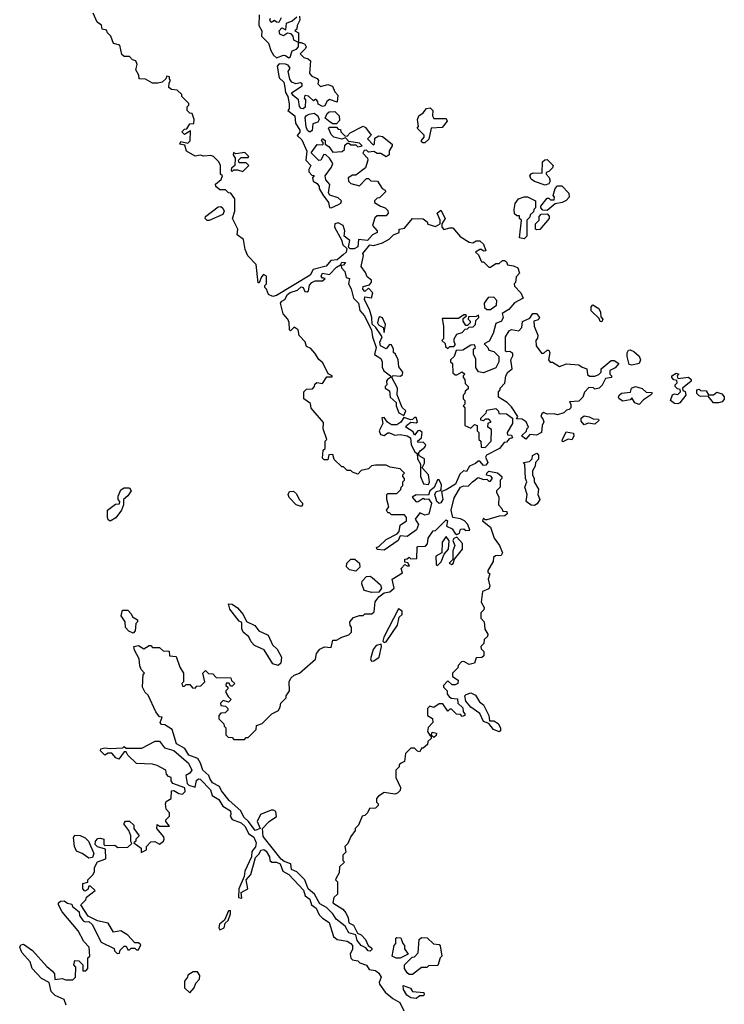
# Model space of a CAD drawing. Extents: x 2472589 to 2662339, y 701009 to 849030.
# Tile 324 of 406: x 2624554 to 2628537, y 719962 to 725528. Entities that reach past the tile are written whole.
import ezdxf

# ---------------------------------------------------------------- set-up
doc = ezdxf.new("R2010")
doc.units = 0

msp = doc.modelspace()

# ---------------------------------------------------------------- linework, layer by layer
at = {"layer": '0CON05XD'}
for points in [[(2626135, 725547.5), (2626137.5, 725525), (2626122.5, 725495), (2626120, 725475), (2626110, 725465), (2626130, 725455), (2626130, 725400), (2626145, 725400), (2626165, 725390), (2626172.5, 725375), (2626170, 725365), (2626140, 725335), (2626160, 725315), (2626185, 725307.5), (2626197.5, 725295), (2626192.5, 725225), (2626205, 725210), (2626236.4, 725196.4), (2626242.5, 725185), (2626240, 725165), (2626255, 725150), (2626295, 725162.5), (2626323, 725153), (2626335, 725120), (2626351.7, 725101.7), (2626348.3, 725061.7), (2626305, 725077.5), (2626290, 725065), (2626278.3, 725041.7), (2626265, 725037.5), (2626241.7, 725051.7), (2626240, 725065), (2626228.3, 725078.3), (2626215, 725070), (2626187, 725097), (2626165, 725100), (2626162.5, 725085), (2626170, 725075), (2626167, 725033), (2626156.2, 725023.8), (2626145, 725026.2), (2626135, 725037.5), (2626130, 725075), (2626099.2, 725099.2), (2626090.8, 725115), (2626150, 725155), (2626150, 725165), (2626141.7, 725171.7), (2626115, 725166.2), (2626092, 725175), (2626081.5, 725191.5), (2626071.4, 725235), (2626082.5, 725255), (2626071.7, 725271.7), (2626056.7, 725276.7), (2626021.2, 725278.8), (2626008.8, 725265), (2626020, 725200), (2626046.2, 725175), (2626052, 725145), (2626056.1, 725116.1), (2626070, 725095), (2626077, 725053), (2626077.5, 725025), (2626070, 725015), (2626108.8, 724985), (2626113, 724943), (2626137, 724903), (2626137, 724893), (2626123, 724873), (2626148.3, 724848.3), (2626176.7, 724785), (2626171.2, 724735), (2626200, 724705), (2626188.3, 724681.7), (2626188.3, 724668.3), (2626205, 724650), (2626218.3, 724648.3), (2626210, 724635), (2626212.5, 724615), (2626235, 724602.5), (2626246.7, 724585), (2626246.7, 724575), (2626267.5, 724537.5), (2626300, 724495), (2626305, 724467.5), (2626315, 724464), (2626357, 724483), (2626368.6, 724491.4), (2626373.8, 724505), (2626355, 724522), (2626306.6, 724536.6), (2626298.9, 724548.9), (2626306.4, 724596.4), (2626285, 724622.5), (2626280, 724645), (2626317.5, 724695), (2626323.3, 724715), (2626306, 724746), (2626285, 724764), (2626272.9, 724767.1), (2626255.7, 724734.3), (2626245, 724732.5), (2626202.5, 724775), (2626235, 724822.5), (2626265, 724820), (2626270, 724825), (2626270, 724835), (2626260, 724845), (2626265, 724857.5), (2626280, 724845), (2626280, 724825), (2626302, 724812), (2626325, 724780), (2626377, 724783), (2626390, 724795), (2626391.2, 724818.8), (2626405, 724830), (2626415, 724830), (2626425, 724820), (2626455, 724820), (2626465, 724810), (2626490, 724815), (2626475, 724830), (2626415, 724840), (2626395, 724860), (2626375, 724852.5), (2626330, 724865), (2626315, 724880), (2626300, 724915), (2626305, 724920), (2626345, 724920), (2626355, 724910), (2626368.3, 724908.3), (2626370, 724895), (2626391.7, 724871.7), (2626405, 724870), (2626421.7, 724888.3), (2626496.4, 724926.4), (2626509.3, 724919.3), (2626540, 724875), (2626520, 724855), (2626551.7, 724821.7), (2626560, 724825), (2626561.7, 724858.3), (2626585, 724872.5), (2626605, 724867.5), (2626660, 724825), (2626660, 724815), (2626643, 724787), (2626642.5, 724765), (2626625, 724752.5), (2626595, 724772.5), (2626575, 724772.5), (2626555, 724782.5), (2626525, 724780), (2626515, 724790), (2626501.7, 724788.3), (2626493, 724773), (2626520, 724745), (2626522.5, 724735), (2626508.3, 724691.7), (2626455, 724650), (2626435, 724650), (2626410, 724635), (2626412.5, 724615), (2626425, 724602.5), (2626475, 724590), (2626515, 724630), (2626525, 724630), (2626538.3, 724618.3), (2626576.4, 724616.4), (2626603.6, 724573.6), (2626620, 724565), (2626622.5, 724555), (2626588.3, 724521.7), (2626575, 724520), (2626560, 724505), (2626560, 724495), (2626593.3, 724473.3), (2626620, 724465), (2626635, 724450), (2626637.5, 724435), (2626625, 724420), (2626575, 724420), (2626561.7, 724408.3), (2626548.8, 724365), (2626574, 724335), (2626573.8, 724325), (2626547.6, 724312.4), (2626519.7, 724280.3), (2626470, 724285), (2626466.2, 724245), (2626445, 724232.2), (2626423, 724233), (2626413.3, 724243.3), (2626420.7, 724280.7), (2626388.8, 724305), (2626392, 724335), (2626382.5, 724365), (2626355, 724379.5), (2626336.2, 724375), (2626333.3, 724355), (2626373.6, 724283.6), (2626380, 724255), (2626404, 724235), (2626398.6, 724215), (2626381.8, 724198.2), (2626348.9, 724171.1), (2626312.7, 724167.3), (2626285.5, 724134.5), (2626213.8, 724116.2), (2626196.5, 724083.5), (2626005, 723969.2), (2625985, 723962.9), (2625960, 723975), (2625950, 724005), (2625940, 724015), (2625940, 724025), (2625950, 724035), (2625948.3, 724078.3), (2625931.7, 724088.3), (2625920, 724075), (2625908.3, 724041.7), (2625901.7, 724041.7), (2625890, 724145), (2625843, 724193), (2625828.3, 724228.3), (2625820, 724285), (2625783, 724313), (2625787.5, 724345), (2625757.5, 724405), (2625770, 724445), (2625770, 724515), (2625748.3, 724548.3), (2625735, 724550), (2625717, 724567), (2625685, 724566.7), (2625662.5, 724585), (2625661.7, 724598.3), (2625692.5, 724625), (2625700, 724645), (2625690, 724655), (2625690, 724705), (2625680, 724725), (2625650, 724755), (2625635, 724760), (2625595, 724757.5), (2625575, 724762.5), (2625545, 724757.5), (2625497.5, 724785), (2625488.3, 724818.3), (2625460, 724825), (2625465, 724840), (2625505, 724830), (2625517, 724843), (2625520, 724900), (2625485, 724880), (2625470, 724895), (2625485, 724910), (2625498.3, 724911.7), (2625515, 724940), (2625538.3, 724941.7), (2625540, 724965), (2625528.3, 724998.3), (2625515, 725000), (2625500, 725015), (2625500, 725035), (2625510, 725045), (2625510, 725055), (2625470, 725095), (2625470, 725105), (2625445, 725130), (2625413, 725133), (2625397.5, 725145), (2625398.3, 725171.7), (2625406.7, 725185), (2625400, 725195), (2625400, 725205), (2625385, 725210), (2625380, 725195), (2625360, 725175), (2625335, 725170), (2625305, 725170), (2625265, 725192.5), (2625230, 725195), (2625227.5, 725215), (2625210, 725245), (2625217.5, 725275), (2625210, 725295), (2625191.7, 725301.7), (2625175, 725320), (2625145, 725320), (2625131.7, 725331.7), (2625120, 725385), (2625083.6, 725393.6), (2625070, 725435), (2625050, 725455), (2625045, 725470), (2625020, 725475), (2625017, 725497), (2624992.5, 725515), (2624970, 725565)], [(2625907.5, 725555), (2625905.7, 725495.7), (2625922, 725465), (2625920, 725435), (2625960, 725395), (2625973.8, 725355), (2625988, 725328), (2626005, 725313.3), (2626045, 725328.1), (2626056.9, 725326.9), (2626075, 725312.5), (2626083, 725317), (2626095, 725352.5), (2626118.3, 725361.7), (2626130, 725375), (2626130, 725400), (2626103.6, 725413.6), (2626100, 725435), (2626088.3, 725448.3), (2626068.3, 725451.7), (2626045, 725437.5), (2626025, 725447.5), (2626020, 725465), (2626035, 725482.5), (2626058.3, 725471.7), (2626061.7, 725508.3), (2626095, 725522.5), (2626120, 725545)], [(2626031.7, 725538.3), (2626018.3, 725511.7), (2626005, 725513.8), (2625995, 725523.3), (2625975, 725512.5), (2625968.8, 725525), (2625972.3, 725537.7)], [(2626845, 724832.5), (2626833, 724833), (2626823, 724843), (2626840, 724865), (2626840, 724875), (2626800, 724915), (2626807.5, 724925), (2626802.5, 724965), (2626810, 724985), (2626835, 725002.5), (2626853.6, 725026.4), (2626875, 725030), (2626890, 725015), (2626887.5, 724985), (2626895, 724970), (2626965, 724970), (2626970, 724955), (2626941.7, 724918.3), (2626880, 724915), (2626867, 724853), (2626845, 724832.5)], [(2626195, 724891.9), (2626181.1, 724901.1), (2626172.6, 724922.6), (2626167.5, 724975), (2626175, 724987.5), (2626190, 724995), (2626219.3, 724999.3), (2626240, 724985), (2626247.5, 724965), (2626240, 724950), (2626210.5, 724939.5), (2626207.1, 724902.9), (2626195, 724891.9)], [(2626345, 724940), (2626325, 724940), (2626308.3, 724948.3), (2626281.7, 724971.7), (2626291.7, 724998.3), (2626302.5, 725007.5), (2626335, 725010), (2626360, 724985), (2626361.7, 724958.3), (2626345, 724940)], [(2625815, 724670), (2625850, 724705), (2625835, 724720), (2625795, 724720), (2625790, 724735), (2625805, 724750), (2625845, 724750), (2625850, 724755), (2625827, 724777), (2625775, 724770), (2625763, 724777), (2625760, 724765), (2625772.5, 724745), (2625770, 724705), (2625751.7, 724688.3), (2625750, 724675), (2625755, 724670), (2625765, 724680), (2625785, 724680), (2625815, 724670)], [(2627525, 724592.5), (2627463.9, 724613.9), (2627445, 724627.5), (2627437.5, 724645), (2627445, 724657.5), (2627457, 724663), (2627508.3, 724661.7), (2627510, 724725), (2627523, 724737), (2627535, 724737.5), (2627570, 724705), (2627565, 724690), (2627545, 724670), (2627530, 724665), (2627530, 724655), (2627547, 724637), (2627552.5, 724615), (2627545, 724600), (2627525, 724592.5)], [(2627535, 724450), (2627511.7, 724451.7), (2627500, 724465), (2627500, 724475), (2627535, 724520), (2627545, 724520), (2627555, 724510), (2627575, 724510), (2627577.5, 724525), (2627570, 724535), (2627580, 724575), (2627595, 724590), (2627618.3, 724588.3), (2627658.3, 724548.3), (2627660, 724525), (2627643, 724507), (2627620, 724495), (2627581.7, 724488.3), (2627535, 724450)], [(2627405, 724290), (2627380, 724295), (2627390, 724395), (2627380, 724405), (2627380, 724420), (2627365, 724420), (2627351.7, 724431.7), (2627350, 724455), (2627355, 724490), (2627373.6, 724516.4), (2627405, 724527.5), (2627425, 724527.5), (2627470, 724505), (2627470, 724465), (2627460, 724455), (2627458.3, 724441.7), (2627440, 724425), (2627438.3, 724411.7), (2627420, 724395), (2627420, 724305), (2627405, 724290)], [(2625625, 724393.3), (2625614.1, 724394.1), (2625602.5, 724405), (2625605, 724416.7), (2625675, 724470), (2625691.7, 724471.7), (2625703, 724463), (2625710, 724445), (2625703, 724427), (2625625, 724393.3)], [(2626615, 722530), (2626575, 722533.3), (2626570, 722545), (2626585, 722550), (2626625, 722590), (2626688.3, 722621.7), (2626700, 722635), (2626705, 722670), (2626740, 722695), (2626740, 722715), (2626728.3, 722728.3), (2626655, 722730), (2626645, 722740), (2626635, 722740), (2626627.5, 722755), (2626640, 722775), (2626630, 722815), (2626630, 722845), (2626635, 722850), (2626685, 722850), (2626708.3, 722871.7), (2626710, 722885), (2626720, 722895), (2626720, 722915), (2626730, 722925), (2626730, 722935), (2626720, 722945), (2626720, 722955), (2626730, 722965), (2626705, 722990), (2626648.3, 722998.3), (2626625, 723010), (2626565, 723010), (2626543, 723007), (2626525, 722990), (2626485, 722980), (2626465, 722960), (2626435, 722970), (2626425, 722980), (2626405, 722980), (2626385, 723000), (2626375, 723000), (2626331.7, 723041.7), (2626325, 723070), (2626301.7, 723068.3), (2626295, 723040), (2626275, 723040), (2626265, 723050), (2626270, 723095), (2626280, 723105), (2626280, 723145), (2626290, 723155), (2626270, 723215), (2626271.7, 723251.7), (2626201.7, 723331.7), (2626198.3, 723358.3), (2626160, 723385), (2626160, 723425), (2626175, 723440), (2626208.3, 723441.7), (2626220, 723455), (2626221.7, 723468.3), (2626233, 723477), (2626265, 723472.5), (2626290.7, 723509.3), (2626320, 723510), (2626320, 723515), (2626297, 723527), (2626268.3, 723588.3), (2626245, 723607.5), (2626223, 723643), (2626199.3, 723669.3), (2626175, 723680), (2626167, 723707), (2626133, 723743), (2626127.5, 723775), (2626105, 723790), (2626085, 723770), (2626080, 723775), (2626077, 723817), (2626070, 723835), (2626042.5, 723865), (2626027.5, 723925), (2626035, 723937.5), (2626053.3, 723946.7), (2626068, 723975), (2626083.2, 723986.8), (2626125, 723998.8), (2626145, 724018), (2626156, 724015), (2626165, 723992.5), (2626179.5, 723990.5), (2626186.7, 723995), (2626192.5, 724027.5), (2626205, 724043.3), (2626225, 724051.2), (2626265, 724052.5), (2626280, 724065), (2626273, 724067), (2626265, 724067.5), (2626258.8, 724078.8), (2626265, 724096), (2626305, 724088.8), (2626345, 724130), (2626368.3, 724141.7), (2626375, 724156.7), (2626396.1, 724156.1), (2626385, 724140), (2626371.7, 724138.3), (2626373.3, 724125), (2626392, 724105), (2626400, 724070), (2626417.5, 724065), (2626412.5, 724035), (2626427.3, 724007.3), (2626440, 723955), (2626468.8, 723925), (2626477.5, 723885), (2626503.3, 723855), (2626543.3, 723773.3), (2626548.8, 723735), (2626568.8, 723675), (2626560, 723635), (2626595, 723612.5), (2626603.8, 723595), (2626603.9, 723563.9), (2626612.5, 723542.5), (2626650, 723515), (2626650, 723505), (2626632.5, 723495), (2626627.5, 723485), (2626630, 723465), (2626620, 723455), (2626620, 723445), (2626645, 723430), (2626647.5, 723395), (2626682.5, 723365), (2626682.5, 723345), (2626697.5, 723305), (2626725, 723290), (2626736.4, 723316.4), (2626716, 723336), (2626688.3, 723408.3), (2626688.8, 723445), (2626657.5, 723505), (2626663.3, 723516.7), (2626707, 723513), (2626718.3, 723521.7), (2626720, 723535), (2626697.5, 723565), (2626693.8, 723605), (2626678.3, 723638.3), (2626667.5, 723647.5), (2626666.4, 723666.4), (2626655, 723690), (2626645, 723692.5), (2626625, 723667.5), (2626593.8, 723685), (2626589.4, 723705), (2626603.3, 723735), (2626595, 723747.5), (2626567.5, 723787.5), (2626546.7, 723806.7), (2626544, 723845), (2626530.5, 723890.5), (2626502.5, 723945), (2626505, 723962.5), (2626543.3, 723956.7), (2626550, 723985), (2626525, 724010), (2626505, 723992.5), (2626494, 724005), (2626495, 724020), (2626530.7, 724029.3), (2626543.3, 724045), (2626542.5, 724055), (2626517.5, 724075), (2626509.2, 724099.2), (2626483.6, 724133.6), (2626497.5, 724195), (2626493.6, 724206.4), (2626532.5, 724255), (2626555, 724252.5), (2626605, 724266.7), (2626642.3, 724287.7), (2626667.7, 724312.3), (2626700, 724325), (2626700, 724345), (2626729.3, 724350.7), (2626775, 724403.8), (2626835, 724402.5), (2626857.5, 724385), (2626861.7, 724371.7), (2626905, 724360), (2626930, 724375), (2626930, 724395), (2626913.8, 724435), (2626935, 724452.5), (2626960, 724405), (2626940, 724375), (2626940, 724355), (2626951.7, 724341.7), (2626985, 724352.5), (2627001.7, 724351.7), (2627043.6, 724303.6), (2627095, 724270), (2627115, 724267.5), (2627135, 724277.5), (2627155, 724277.5), (2627175, 724260), (2627188.3, 724221.7), (2627175, 724220), (2627165, 724230), (2627155, 724230), (2627130, 724215), (2627148.3, 724198.3), (2627165, 724160), (2627175, 724160), (2627205, 724130), (2627215, 724130), (2627245, 724150), (2627265, 724150), (2627283, 724167), (2627295, 724167.5), (2627305, 724160), (2627311.7, 724141.7), (2627345, 724137.5), (2627370, 724125), (2627380, 724095), (2627360, 724075), (2627357, 724043), (2627350, 724035), (2627351.7, 724021.7), (2627387.5, 723985), (2627400, 723955), (2627351.7, 723928.3), (2627319.3, 723890.7), (2627281.7, 723868.3), (2627287.5, 723845), (2627277.5, 723825), (2627245, 723810), (2627230, 723755), (2627208.3, 723711.7), (2627180, 723695), (2627200, 723675), (2627205, 723660), (2627235, 723652.5), (2627262.5, 723625), (2627262.5, 723595), (2627245, 723560), (2627175, 723532.5), (2627147, 723537), (2627133, 723563), (2627131.7, 723611.7), (2627120, 723635), (2627120, 723665), (2627130, 723675), (2627125, 723690), (2627105, 723687.5), (2627059.3, 723660.7), (2627021.7, 723658.3), (2627010, 723625), (2626990, 723605), (2626990, 723595), (2627000, 723585), (2627001.7, 723531.7), (2627015, 723520), (2627025, 723520), (2627055, 723537.5), (2627070, 723525), (2627060, 723515), (2627060, 723505), (2627070, 723495), (2627071.7, 723471.7), (2627090, 723455), (2627088.3, 723441.7), (2627071.7, 723428.3), (2627070, 723415), (2627060, 723405), (2627060, 723385), (2627070, 723375), (2627070, 723355), (2627060, 723345), (2627070, 723335), (2627070, 723235), (2627105, 723220), (2627125, 723240), (2627140, 723235), (2627140, 723205), (2627150, 723195), (2627150, 723155), (2627160, 723145), (2627161.7, 723111.7), (2627185, 723110), (2627220, 723145), (2627221.7, 723211.7), (2627200, 723225), (2627201.7, 723248.3), (2627220, 723255), (2627205, 723270), (2627185, 723270), (2627175, 723260), (2627160, 723265), (2627160, 723275), (2627190, 723305), (2627195, 723320), (2627245, 723330), (2627260, 723315), (2627261.7, 723301.7), (2627305, 723300), (2627340, 723275), (2627340, 723245), (2627310, 723195), (2627311.7, 723181.7), (2627335, 723180), (2627340, 723165), (2627321.7, 723158.3), (2627305, 723140), (2627291.7, 723138.3), (2627266.1, 723103.9), (2627193.6, 723066.4), (2627186.7, 723055), (2627200.8, 723025), (2627189.7, 723010.3), (2627175, 723008), (2627155, 723032.5), (2627145, 723032.5), (2627130.7, 723019.3), (2627097.5, 723005), (2627080, 722975), (2627063, 722977), (2627041.7, 722958.3), (2627016.9, 722903.1), (2626965, 722870), (2626938.3, 722861.7), (2626946.7, 722815), (2626935, 722796.7), (2626925, 722792.5), (2626912.5, 722805), (2626900, 722845), (2626908.8, 722861.2), (2626933.6, 722866.4), (2626936.7, 722873.3), (2626938.8, 722898.8), (2626925, 722927.5), (2626915, 722927.5), (2626896.2, 722883.8), (2626872.5, 722865), (2626865, 722840), (2626795, 722842.5), (2626771.7, 722828.3), (2626795, 722803.3), (2626805.9, 722804.1), (2626835, 722822.5), (2626845, 722817.5), (2626865, 722820), (2626882.5, 722795), (2626866.1, 722733.9), (2626845, 722727.5), (2626815, 722740), (2626790, 722705), (2626807.5, 722675), (2626797.5, 722645), (2626745, 722606.7), (2626705, 722610), (2626692.5, 722585), (2626615, 722530)], [(2627475, 724340), (2627470, 724345), (2627470, 724375), (2627490, 724395), (2627490, 724415), (2627501.7, 724428.3), (2627535, 724430), (2627547, 724417), (2627547.5, 724405), (2627495, 724342.5), (2627475, 724340)], [(2627215, 723890), (2627250, 723915), (2627251.7, 723941.7), (2627235, 723960), (2627201.7, 723958.3), (2627180, 723925), (2627181.7, 723901.7), (2627195, 723890), (2627215, 723890)], [(2627845, 723820), (2627835, 723822.5), (2627829.3, 723839.3), (2627785, 723882.5), (2627784, 723905), (2627793.9, 723916.1), (2627827.5, 723895), (2627837.5, 723875), (2627838.3, 723848.3), (2627850, 723835), (2627845, 723820)], [(2626975, 723670), (2626985, 723680), (2627008.3, 723681.7), (2627017, 723693), (2627010, 723705), (2627010, 723725), (2627025, 723750), (2627055, 723760), (2627071.7, 723778.3), (2627085, 723780), (2627095, 723790), (2627118.3, 723791.7), (2627130, 723805), (2627131.7, 723828.3), (2627150, 723845), (2627148.3, 723858.3), (2627135, 723850), (2627091.7, 723848.3), (2627090, 723835), (2627100, 723825), (2627100, 723815), (2627085, 723800), (2627075, 723800), (2627060, 723825), (2627061.7, 723838.3), (2627080, 723855), (2627075, 723860), (2627065, 723860), (2627035, 723840), (2626941.7, 723838.3), (2626950, 723795), (2626950, 723725), (2626940, 723715), (2626958.3, 723698.3), (2626961.7, 723681.7), (2626975, 723670)], [(2627415, 723157.5), (2627390, 723175), (2627418.3, 723201.7), (2627420, 723215), (2627430, 723225), (2627417.5, 723255), (2627395, 723270), (2627361.7, 723271.7), (2627370, 723285), (2627335, 723340), (2627310, 723365), (2627260, 723395), (2627260, 723425), (2627270, 723435), (2627270, 723445), (2627297, 723473), (2627302.5, 723515), (2627313.6, 723536.4), (2627337.5, 723555), (2627330, 723605), (2627341.7, 723628.3), (2627341.7, 723641.7), (2627325, 723652.5), (2627305, 723650), (2627300, 723655), (2627300, 723735), (2627320.7, 723769.3), (2627335, 723777.5), (2627375, 723770), (2627391.7, 723788.3), (2627397, 723823), (2627438.3, 723841.7), (2627455, 723867.5), (2627475, 723867.5), (2627492.5, 723845), (2627485, 723832.5), (2627460, 723825), (2627462.5, 723795), (2627482.5, 723745), (2627481.7, 723728.3), (2627472.5, 723715), (2627473.3, 723685), (2627503, 723643), (2627517, 723643), (2627535, 723660), (2627545, 723660), (2627550, 723645), (2627542.5, 723605), (2627553, 723593), (2627565, 723592.5), (2627605, 723567.5), (2627645, 723582.5), (2627715, 723577.5), (2627733.3, 723563.3), (2627760, 723555), (2627763, 723523), (2627775, 723512.5), (2627805, 723512.5), (2627828.3, 723521.7), (2627840, 723535), (2627840, 723555), (2627898.3, 723601.7), (2627915, 723602.5), (2627940, 723585), (2627919.3, 723560.7), (2627890, 723545), (2627890, 723525), (2627900, 723515), (2627900, 723505), (2627865, 723500), (2627847, 723463), (2627830, 723445), (2627805, 723440), (2627797, 723447), (2627771.7, 723448.3), (2627747, 723423), (2627737.5, 723395), (2627715, 723372.5), (2627661.7, 723368.3), (2627670, 723355), (2627670, 723335), (2627660, 723325), (2627645, 723320), (2627630, 723305), (2627593.8, 723293.8), (2627575, 723300), (2627535, 723297.5), (2627515, 723307.5), (2627505, 723300), (2627500, 723285), (2627511.7, 723271.7), (2627517.5, 723255), (2627506.7, 723233.3), (2627504.4, 723195), (2627475, 723179.5), (2627437.5, 723182.5), (2627415, 723157.5)], [(2626615, 723760), (2626622.5, 723805), (2626605, 723842.5), (2626590.7, 723849.3), (2626584.1, 723845.9), (2626577.5, 723815), (2626582.9, 723802.9), (2626608.8, 723788.8), (2626615, 723760)], [(2628015, 723576.2), (2628000, 723580), (2627987.5, 723625), (2627987.5, 723645), (2627995, 723660), (2628005, 723662.5), (2628025, 723652.5), (2628055.6, 723625.6), (2628062.9, 723605), (2628055, 723584), (2628015, 723576.2)], [(2628275, 723356.7), (2628255, 723358.8), (2628233.3, 723375), (2628245, 723407.5), (2628255, 723412.5), (2628275, 723410), (2628290, 723425), (2628288.3, 723438.3), (2628271.7, 723441.7), (2628260, 723455), (2628260, 723465), (2628270, 723475), (2628268.3, 723488.3), (2628251.7, 723491.7), (2628240, 723505), (2628240, 723515), (2628265, 723530), (2628280, 723525), (2628270, 723515), (2628275, 723500), (2628335, 723507.5), (2628350, 723495), (2628350, 723485), (2628300, 723445), (2628301.7, 723431.7), (2628316.7, 723426.7), (2628320, 723405), (2628285, 723362.5), (2628275, 723356.7)], [(2628055, 723352.5), (2628031.7, 723361.7), (2628015, 723390), (2628005, 723380), (2627962.5, 723372.5), (2627943.3, 723385), (2627938.8, 723395), (2627942.5, 723405), (2627955, 723416.9), (2628006.7, 723423.3), (2628012.5, 723445), (2628035, 723455.6), (2628072.5, 723442.5), (2628095, 723422.5), (2628125, 723420), (2628130, 723415), (2628120, 723405), (2628080.7, 723379.3), (2628055, 723352.5)], [(2628505, 723362.5), (2628475, 723362.5), (2628445, 723400), (2628405, 723397.5), (2628395, 723402.5), (2628382.5, 723415), (2628382.5, 723435), (2628395, 723440), (2628403, 723433), (2628435, 723430), (2628448.3, 723408.3), (2628475, 723407.5), (2628495, 723422.5), (2628523.6, 723413.6), (2628537, 723397), (2628537, 723383), (2628525, 723367.5), (2628505, 723362.5)], [(2626865, 722900), (2626870, 722915), (2626864, 722955), (2626830, 722995), (2626841.7, 723021.7), (2626842.5, 723045), (2626812.5, 723062.5), (2626807.5, 723075), (2626818.3, 723091.7), (2626845, 723112.5), (2626850, 723125), (2626835, 723140), (2626808.3, 723138.3), (2626802.5, 723145), (2626826, 723164), (2626830, 723195), (2626816.4, 723206.4), (2626805, 723203.8), (2626785, 723180), (2626777.7, 723197.7), (2626736.7, 723225), (2626740, 723235), (2626765, 723253.8), (2626795, 723250), (2626802.5, 723255), (2626795, 723280), (2626785, 723280), (2626775, 723267.5), (2626765, 723266.7), (2626725, 723280), (2626707.7, 723252.3), (2626685, 723237.5), (2626655, 723237.5), (2626633.6, 723253.6), (2626615, 723280), (2626601.7, 723278.3), (2626607.5, 723245), (2626586.2, 723205), (2626593.9, 723183.9), (2626615, 723177.5), (2626635, 723192.5), (2626645, 723192.5), (2626675, 723180), (2626705, 723182.5), (2626745, 723176.2), (2626762.5, 723165), (2626766.2, 723125), (2626787.5, 723085), (2626800, 723075), (2626803.3, 723045), (2626820, 723015), (2626820, 722945), (2626837.5, 722905), (2626865, 722900)], [(2627745, 723237.5), (2627728, 723258), (2627727.5, 723275), (2627745, 723288.6), (2627773.9, 723283.9), (2627795, 723272.5), (2627825, 723270), (2627828.3, 723261.7), (2627805, 723242.5), (2627767, 723247), (2627745, 723237.5)], [(2627625, 723142.5), (2627620, 723145), (2627622.5, 723155), (2627642.5, 723197.5), (2627685, 723190), (2627686.4, 723173.6), (2627675, 723152.5), (2627655, 723157.5), (2627625, 723142.5)], [(2627465, 722782.5), (2627445, 722783.3), (2627417.5, 722805), (2627422.5, 722845), (2627410, 722885), (2627420, 722915), (2627412.5, 722935), (2627410, 723015), (2627402.5, 723025), (2627435, 723030), (2627450, 723045), (2627452.5, 723065), (2627477.5, 723077.5), (2627487, 723067), (2627486.4, 723043.6), (2627470, 723025), (2627467.5, 723005), (2627453, 722977), (2627452.5, 722955), (2627462.5, 722935), (2627462.5, 722915), (2627486.7, 722875), (2627483.3, 722845), (2627493.3, 722815), (2627479.5, 722790.5), (2627465, 722782.5)], [(2626535, 720262.7), (2626523.6, 720263.6), (2626510.8, 720280.8), (2626483.8, 720293.8), (2626462.1, 720322.1), (2626454.3, 720354.3), (2626415, 720365.5), (2626393.8, 720403.8), (2626342.8, 720442.8), (2626325, 720474.4), (2626288.5, 720508.5), (2626250.8, 720530.8), (2626220.6, 720585), (2626185.6, 720615), (2626165, 720666.2), (2626120, 720710), (2626090.8, 720725), (2626085.8, 720755.8), (2626048.5, 720768.5), (2626032.4, 720782.4), (2625931.1, 720911.1), (2625926.7, 720955), (2625964.2, 720995), (2626006.4, 721023.6), (2626001.2, 721051.2), (2625989.4, 721059.4), (2625975, 721060), (2625915.8, 721034.2), (2625897.1, 720995), (2625913.3, 720955), (2625884.4, 720944.4), (2625848, 720995), (2625820.9, 721020.9), (2625804.3, 721055), (2625737.5, 721115), (2625695, 721168.8), (2625683.1, 721193.1), (2625644.6, 721214.6), (2625627.9, 721237.9), (2625624, 721255), (2625590, 721285), (2625576.2, 721326.2), (2625560.8, 721350.8), (2625510.2, 721370.2), (2625487.6, 721407.6), (2625440.6, 721435), (2625415.8, 721515.8), (2625375, 721542.5), (2625355, 721544), (2625347.5, 721555), (2625360, 721585), (2625345, 721587.5), (2625323.8, 721615), (2625280, 721710), (2625262.5, 721725), (2625247.5, 721755), (2625252.5, 721827.5), (2625260, 721835), (2625240, 721855), (2625232.5, 721875), (2625230, 721915), (2625202.5, 721965), (2625200, 721985), (2625225, 721990), (2625255, 721972.5), (2625285, 721990), (2625295, 721990), (2625305, 721980), (2625345, 721980), (2625365, 721960), (2625398.3, 721958.3), (2625401.7, 721931.7), (2625438.3, 721928.3), (2625458.3, 721868.3), (2625480, 721835), (2625480, 721785), (2625470, 721775), (2625475, 721760), (2625485, 721760), (2625495, 721770), (2625515, 721770), (2625531.7, 721751.7), (2625545, 721750), (2625555, 721760), (2625578.3, 721761.7), (2625600, 721785), (2625590, 721835), (2625605, 721850), (2625621.7, 721831.7), (2625645, 721830), (2625665, 721810), (2625748.3, 721808.3), (2625751.7, 721791.7), (2625770, 721775), (2625755, 721760), (2625745, 721760), (2625738.3, 721778.3), (2625721.7, 721778.3), (2625720, 721765), (2625730, 721755), (2625730, 721745), (2625720, 721735), (2625720, 721725), (2625731.7, 721701.7), (2625750, 721685), (2625735, 721670), (2625705, 721680), (2625690, 721665), (2625691.7, 721651.7), (2625718.3, 721648.3), (2625730, 721635), (2625730, 721625), (2625715, 721610), (2625691.7, 721608.3), (2625680, 721595), (2625680, 721575), (2625708.3, 721548.3), (2625710, 721535), (2625720, 721525), (2625720, 721485), (2625733, 721473), (2625755, 721470), (2625765, 721460), (2625825, 721460), (2625835, 721470), (2625845, 721470), (2625890, 721515), (2625891.7, 721538.3), (2625925, 721550), (2625945, 721570), (2625980, 721605), (2626016.4, 721623.6), (2626027, 721643), (2626030, 721665), (2626060, 721695), (2626060, 721705), (2626080, 721735), (2626076.7, 721785), (2626086.7, 721805), (2626105, 721822.5), (2626136.4, 721833.6), (2626226.4, 721913.6), (2626232.5, 721945), (2626250.5, 721969.5), (2626276.4, 721983.6), (2626315, 721980), (2626325, 722020), (2626345, 722020), (2626375, 722037.5), (2626415, 722050), (2626430, 722065), (2626430, 722095), (2626423, 722103), (2626420, 722125), (2626441.7, 722148.3), (2626475, 722160), (2626495, 722160), (2626505, 722170), (2626545, 722170), (2626558.3, 722181.7), (2626563, 722237), (2626583.6, 722266.4), (2626615, 722287.5), (2626647, 722293), (2626670, 722315), (2626660, 722365), (2626718.3, 722401.7), (2626710, 722425), (2626731.7, 722448.3), (2626745, 722440), (2626758.3, 722441.7), (2626748.3, 722458.3), (2626731.7, 722461.7), (2626731.7, 722478.3), (2626745, 722480), (2626755, 722490), (2626765, 722480), (2626798.3, 722481.7), (2626800, 722545), (2626805, 722550), (2626848.3, 722551.7), (2626860, 722565), (2626863.3, 722596.7), (2626891.7, 722638.3), (2626905, 722640), (2626965, 722700), (2626972.5, 722695), (2626967.5, 722665), (2626999.2, 722649.2), (2627015, 722623.3), (2627025, 722617.5), (2627040, 722625), (2627045, 722647.5), (2627065, 722650), (2627075, 722640), (2627098.3, 722641.7), (2627087.5, 722675), (2627067.5, 722695), (2627045, 722707.5), (2627002.5, 722715), (2626993.3, 722755), (2627010, 722825), (2627046.7, 722885), (2627065, 722893.8), (2627088.8, 722891.2), (2627113.3, 722915), (2627145, 722940), (2627175, 722928.8), (2627195, 722930), (2627205, 722920), (2627215, 722920), (2627227, 722937), (2627217, 722947), (2627193.6, 722953.6), (2627193.8, 722965), (2627205, 722975.8), (2627255, 722967.5), (2627280, 722945), (2627280, 722935), (2627270, 722925), (2627270, 722885), (2627250, 722865), (2627250, 722855), (2627261.7, 722831.7), (2627260, 722785), (2627280, 722765), (2627285, 722750), (2627308.3, 722748.3), (2627310, 722735), (2627297, 722723), (2627265, 722722.5), (2627195, 722700), (2627185, 722700), (2627175, 722710), (2627170, 722695), (2627215, 722660), (2627236.4, 722596.4), (2627266.1, 722556.1), (2627283.3, 722515), (2627275, 722500), (2627243, 722497), (2627231.7, 722488.3), (2627230, 722465), (2627200, 722415), (2627200, 722405), (2627212.5, 722395), (2627202.5, 722365), (2627212.5, 722325), (2627205, 722310), (2627170, 722295), (2627162.5, 722235), (2627180, 722205), (2627177, 722193), (2627160, 722175), (2627160, 722145), (2627180, 722125), (2627183, 722083), (2627200, 722055), (2627198.3, 722041.7), (2627180, 722025), (2627178.3, 722001.7), (2627160, 721985), (2627161.7, 721971.7), (2627177, 721957), (2627177, 721933), (2627167, 721923), (2627135, 721920), (2627125, 721890), (2627095, 721882.5), (2627065, 721900), (2627051.7, 721898.3), (2627031.7, 721878.3), (2627030, 721865), (2627000, 721835), (2627000, 721815), (2627032.5, 721795), (2627030, 721775), (2627015, 721767.5), (2626998.3, 721768.3), (2626975, 721790), (2626950, 721765), (2626950, 721755), (2626970, 721735), (2626970, 721715), (2626981.7, 721701.7), (2626993, 721693), (2627028.3, 721688.3), (2627030, 721665), (2627058.3, 721638.3), (2627060, 721615), (2627070, 721605), (2627070, 721595), (2627055, 721590), (2627045, 721600), (2627023, 721603), (2626995, 721630), (2626985, 721630), (2626975, 721620), (2626945, 721660), (2626925, 721660), (2626895, 721640), (2626873, 721647), (2626860, 721635), (2626860, 721595), (2626888.3, 721578.3), (2626890, 721555), (2626863, 721527), (2626860, 721505), (2626875, 721480), (2626880, 721480), (2626885, 721500), (2626910, 721495), (2626908.3, 721481.7), (2626895, 721470), (2626885, 721480), (2626880, 721480), (2626880, 721465), (2626861.7, 721448.3), (2626858.3, 721431.7), (2626835, 721410), (2626825, 721410), (2626815, 721390), (2626803, 721393), (2626785, 721410), (2626765, 721410), (2626735, 721380), (2626730, 721335), (2626710, 721325), (2626700, 721315), (2626700, 721305), (2626680, 721285), (2626680, 721245), (2626707, 721187), (2626705, 721170), (2626690, 721155), (2626675, 721150), (2626615, 721160), (2626581.7, 721138.3), (2626570, 721125), (2626570, 721105), (2626580, 721095), (2626580, 721085), (2626565, 721070), (2626531.7, 721068.3), (2626520, 721045), (2626505, 721030), (2626490, 721025), (2626470, 720975), (2626450, 720955), (2626450, 720945), (2626425, 720910), (2626408.3, 720871.7), (2626392.5, 720855), (2626397, 720823), (2626380, 720805), (2626380, 720775), (2626390, 720765), (2626361.7, 720738.3), (2626360, 720705), (2626342.5, 720675), (2626340, 720665), (2626350, 720655), (2626350, 720585), (2626330, 720565), (2626323.3, 720535), (2626380, 720500), (2626398.3, 720478.3), (2626411.7, 720451.7), (2626415, 720422.5), (2626440, 720410), (2626463.3, 720363.3), (2626484.3, 720354.3), (2626509.1, 720329.1), (2626524, 720294), (2626541.9, 720281.9), (2626545.7, 720274.3), (2626535, 720262.7)], [(2625065, 722692.5), (2625055, 722700), (2625050, 722715), (2625050, 722755), (2625095, 722790), (2625118.3, 722791.7), (2625120, 722805), (2625110, 722815), (2625110, 722835), (2625125, 722870), (2625145, 722882.5), (2625175, 722882.5), (2625183.3, 722865), (2625165, 722837.5), (2625140, 722815), (2625140, 722785), (2625130, 722755), (2625098.3, 722711.7), (2625065, 722692.5)], [(2626145, 722776.7), (2626117.5, 722785), (2626077.7, 722827.7), (2626070.8, 722845), (2626079.2, 722860.8), (2626102.5, 722862.5), (2626117.9, 722847.9), (2626133.3, 722815), (2626153.3, 722795), (2626153.3, 722785), (2626145, 722776.7)], [(2626915, 722442.5), (2626937.3, 722462.7), (2626953, 722507), (2626978.8, 722535), (2626982, 722582), (2626965, 722607.5), (2626941.4, 722575), (2626940, 722515), (2626906.7, 722495), (2626907.5, 722447.5), (2626915, 722442.5)], [(2626995, 722447.5), (2627005, 722453.3), (2627011.7, 722478.3), (2627056.7, 722535), (2627057, 722567), (2627025, 722602.5), (2627007.5, 722595), (2627003.3, 722585), (2627013.8, 722555), (2627002, 722525), (2627002.5, 722477.5), (2626982.5, 722455), (2626995, 722447.5)], [(2626455, 722411.2), (2626418.3, 722418.3), (2626401.2, 722435), (2626403.8, 722455), (2626425, 722478), (2626449.1, 722479.1), (2626474.2, 722455), (2626477.1, 722432.9), (2626455, 722411.2)], [(2626545, 722290), (2626501.7, 722301.7), (2626488.3, 722338.3), (2626490, 722355), (2626515, 722380), (2626535, 722382), (2626545.8, 722375.8), (2626594, 722334), (2626598.8, 722315), (2626585, 722292.5), (2626545, 722290)], [(2625195, 722060), (2625170.7, 722070.7), (2625153, 722093), (2625150, 722125), (2625128.3, 722158.3), (2625135, 722190), (2625165, 722190), (2625185, 722170), (2625191.7, 722151.7), (2625220, 722135), (2625220, 722125), (2625210, 722115), (2625207, 722073), (2625195, 722060)], [(2626015, 721877.5), (2625985, 721886.7), (2625936.4, 721966.4), (2625880.7, 721990.7), (2625861.7, 722011.7), (2625849.3, 722039.3), (2625817.5, 722065), (2625810, 722085), (2625810, 722120), (2625795, 722127.5), (2625741.2, 722195), (2625733.6, 722226.4), (2625755, 722223.3), (2625785, 722203.3), (2625816.7, 722165), (2625837, 722127), (2625884, 722104), (2625905, 722073.3), (2625959.3, 722049.3), (2625982.5, 721995), (2626009.2, 721969.2), (2626033.8, 721925), (2626029.3, 721890.7), (2626015, 721877.5)], [(2626615, 722007.5), (2626625, 722011.2), (2626689.2, 722105), (2626700, 722150), (2626716.2, 722165), (2626716.7, 722185), (2626695, 722197.5), (2626612.7, 722037.3), (2626607.5, 722015), (2626615, 722007.5)], [(2626542, 721902), (2626555, 721904), (2626586.2, 721923.8), (2626600, 721985), (2626597.5, 721997.5), (2626569.3, 721990.7), (2626552.3, 721967.7), (2626536.2, 721915), (2626542, 721902)], [(2627265, 721502.5), (2627232.5, 721515), (2627205, 721550), (2627175, 721560), (2627156, 721606), (2627105, 721642.5), (2627076.4, 721676.4), (2627070, 721705), (2627077, 721713), (2627105, 721723.8), (2627130, 721710), (2627152.3, 721672.3), (2627175.8, 721655.8), (2627206.2, 721595), (2627210, 721565), (2627235, 721563.8), (2627258.8, 721548.8), (2627272.5, 721525), (2627271.7, 721508.3), (2627265, 721502.5)], [(2624794.1, 720484.1), (2624774, 720525), (2624774.3, 720535.7), (2624784.2, 720545.8), (2624805, 720547.5), (2624825, 720533.3), (2624848.3, 720528.3), (2624852.5, 720515), (2624890, 720485), (2624892.5, 720465), (2624913.6, 720433.6), (2624925, 720427.5), (2624945, 720430), (2624963.8, 720413.8), (2625015, 720313.3), (2625088.3, 720278.3), (2625090, 720265), (2625105, 720250), (2625118.3, 720251.7), (2625121.7, 720268.3), (2625145, 720290), (2625155, 720290), (2625165, 720270), (2625175, 720270), (2625185, 720280), (2625205, 720280), (2625215, 720270), (2625225, 720270), (2625238.3, 720298.3), (2625225, 720310), (2625205, 720310), (2625165, 720352.5), (2625125, 720377.5), (2625085, 720370), (2625055, 720420), (2624993.6, 720433.6), (2624940.7, 720460.7), (2624900, 720525), (2624928.3, 720551.7), (2624931.7, 720568.3), (2624980, 720605), (2624955, 720630), (2624945, 720630), (2624938.3, 720611.7), (2624921.7, 720601.7), (2624910, 720615), (2624910, 720645), (2624938.3, 720651.7), (2624940, 720665), (2624970, 720695), (2624977.5, 720712.5), (2624977.5, 720735), (2624993.3, 720766.7), (2625040, 720785), (2625038.3, 720838.3), (2624993, 720853), (2624980, 720865), (2624982.5, 720885), (2624995, 720900), (2625011.7, 720901.7), (2625030, 720895), (2625030, 720865), (2625035, 720860), (2625091.7, 720861.7), (2625108.3, 720848.3), (2625165, 720850), (2625188.3, 720871.7), (2625182.5, 720882.5), (2625182.5, 720915), (2625170, 720945), (2625143, 720983), (2625153, 720997), (2625175, 720997.5), (2625200, 720975), (2625200, 720955), (2625230, 720915), (2625210, 720895), (2625210, 720885), (2625200, 720875), (2625240, 720845), (2625240, 720820), (2625270, 720835), (2625270, 720855), (2625295, 720880), (2625318.3, 720881.7), (2625345, 720867.5), (2625366.4, 720883.6), (2625370, 720895), (2625368.3, 720908.3), (2625330, 720955), (2625331.7, 720978.3), (2625345, 720970), (2625400, 720970), (2625380, 720995), (2625380, 721005), (2625400, 721025), (2625400, 721045), (2625382.5, 721065), (2625377.5, 721095), (2625381.7, 721108.3), (2625410, 721125), (2625411.7, 721168.3), (2625425, 721170), (2625453, 721153), (2625475, 721150), (2625490, 721165), (2625486.7, 721186.7), (2625420, 721210), (2625410, 721225), (2625410, 721245), (2625395, 721250), (2625383, 721263), (2625380, 721285), (2625331.7, 721311.7), (2625305, 721320), (2625215, 721322.5), (2625165, 721370), (2625155, 721390), (2625145, 721390), (2625115, 721347.5), (2625097.5, 721355), (2625075, 721382.5), (2625055, 721382.5), (2625035, 721370), (2625010, 721395), (2625013, 721407), (2625035, 721412.5), (2625065, 721407.5), (2625137.5, 721412.5), (2625145, 721420), (2625155, 721410), (2625245, 721410), (2625320.5, 721449.5), (2625345, 721450), (2625371.7, 721411.7), (2625426.1, 721396.1), (2625507.5, 721325), (2625526.9, 721285), (2625515, 721268), (2625492.5, 721255), (2625501.2, 721211.2), (2625510.7, 721200.7), (2625545, 721190), (2625553.3, 721226.7), (2625565, 721236), (2625575, 721234), (2625632.5, 721175), (2625642.5, 721142.5), (2625679.8, 721119.8), (2625701.9, 721081.9), (2625746, 721055), (2625748, 721035), (2625743.3, 721025), (2625755, 721006.7), (2625805, 720988.6), (2625827.9, 720967.9), (2625848.1, 720928.1), (2625877.6, 720907.6), (2625891.4, 720875), (2625887.5, 720852.5), (2625866, 720825), (2625863.8, 720795), (2625827.5, 720715), (2625822, 720685), (2625792, 720615), (2625790, 720565), (2625808.8, 720561.2), (2625806.7, 720595), (2625843.3, 720615), (2625833.8, 720666.2), (2625861.2, 720695), (2625887.6, 720792.4), (2625907.7, 720812.3), (2625917.3, 720832.7), (2625935, 720838.1), (2625947.9, 720827.9), (2625966.7, 720795), (2625967.5, 720775), (2625980, 720765), (2626005.6, 720765.6), (2626025.6, 720755.6), (2626042, 720715), (2626076.2, 720696.2), (2626157.8, 720607.8), (2626168, 720575), (2626195, 720556.2), (2626204.2, 720525), (2626229.2, 720505), (2626247.6, 720467.6), (2626265, 720449.2), (2626303.8, 720425), (2626327.5, 720345), (2626348.3, 720328.3), (2626405, 720319.6), (2626426.7, 720306.7), (2626434.7, 720294.7), (2626435.5, 720274.5), (2626422, 720245), (2626425, 720222.5), (2626435, 720212.5), (2626465, 720207.5), (2626476.4, 720196.4), (2626515, 720182.5), (2626528.8, 720158.8), (2626565, 720152.5), (2626585, 720138.1), (2626596.5, 720115), (2626585.8, 720085), (2626588, 720075), (2626620.7, 720030.7), (2626662.5, 719995), (2626702.7, 719972.7), (2626726, 719926)], [(2624945, 720787.5), (2624907.5, 720815), (2624875, 720827.5), (2624863.3, 720855), (2624858.8, 720905), (2624865, 720918.8), (2624895, 720916.2), (2624923.9, 720903.9), (2624943.3, 720885), (2624973.3, 720815), (2624965, 720792.5), (2624945, 720787.5)], [(2624816.4, 719956.4), (2624805, 719990), (2624755, 720012.5), (2624732.5, 720035), (2624720, 720085), (2624678, 720108), (2624624.2, 720164.2), (2624612.3, 720202.3), (2624566.2, 720255), (2624554, 720285), (2624561.3, 720298.7), (2624575, 720301.4), (2624625.7, 720265.7), (2624707.5, 720175), (2624740, 720150), (2624750, 720135), (2624753, 720103), (2624795, 720107.5), (2624815, 720100), (2624855, 720100), (2624870, 720115), (2624871.7, 720171.7), (2624860, 720185), (2624865, 720210), (2624888.3, 720208.3), (2624910, 720185), (2624911.7, 720151.7), (2624928.3, 720151.7), (2624940, 720165), (2624940, 720225), (2624950, 720235), (2624947.5, 720285), (2624916.7, 720316.7), (2624885, 720377.5), (2624794.1, 720484.1)], [(2625685, 720382.5), (2625710, 720395), (2625715, 720420), (2625732.5, 720435), (2625746, 720474), (2625745, 720490), (2625735, 720490), (2625712.5, 720437.5), (2625684, 720415), (2625680, 720395), (2625685, 720382.5)], [(2626705, 720222.5), (2626683, 720223), (2626660, 720235), (2626670, 720295), (2626680, 720305), (2626680, 720335), (2626685, 720340), (2626708.3, 720338.3), (2626720, 720305), (2626730, 720295), (2626730, 720275), (2626750, 720245), (2626705, 720222.5)], [(2626775, 720130), (2626755, 720130), (2626745, 720140), (2626730, 720165), (2626730, 720185), (2626771.7, 720228.3), (2626785, 720230), (2626807, 720253), (2626811.7, 720328.3), (2626825, 720340), (2626857, 720337), (2626893, 720303), (2626925, 720300), (2626931.7, 720291.7), (2626940, 720235), (2626930, 720225), (2626918.3, 720181.7), (2626865, 720180), (2626855, 720170), (2626825, 720170), (2626775, 720130)], [(2625515, 720027.5), (2625540, 720055), (2625548.8, 720081.2), (2625570, 720105), (2625572.5, 720125), (2625560, 720145), (2625535, 720146), (2625503.8, 720126.2), (2625502.5, 720115), (2625485, 720093.3), (2625485.8, 720055.8), (2625515, 720027.5)], [(2626795, 719994), (2626765, 719998.9), (2626743, 720013), (2626724.4, 720045), (2626722.3, 720067.7), (2626763.9, 720053.9), (2626775, 720034), (2626838.3, 720028.3), (2626840, 720015), (2626835, 720010), (2626815, 720010), (2626795, 719994)]]:
    msp.add_lwpolyline(points, dxfattribs=at)

doc.saveas('drawing.dxf')
